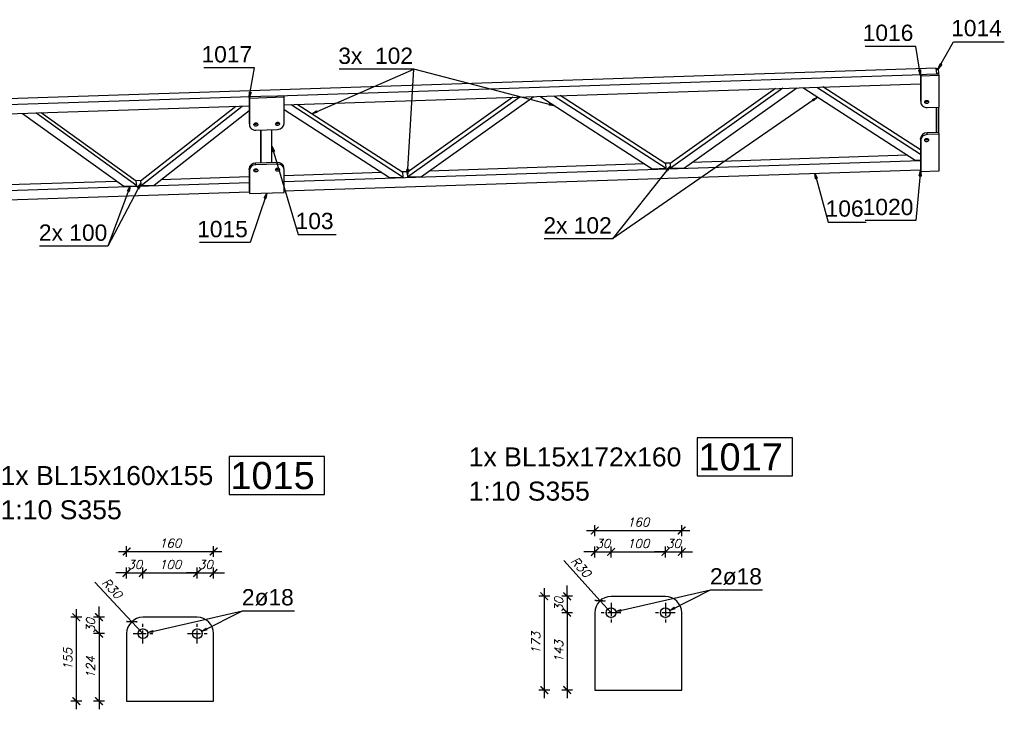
# Model space of a CAD drawing. Header units: millimetres. Extents: x 1814 to 94182, y 11562 to 49454.
# Tile 315 of 656: x 24313 to 24766, y 20532 to 20849. Entities that reach past the tile are written whole.
import ezdxf

# ---------------------------------------------------------------- set-up
doc = ezdxf.new("R2010")
doc.units = ezdxf.units.MM
doc.linetypes.add('ACAD_ISO04W100', pattern=[30, 24, -3, 0, -3])
doc.layers.add('wymiar', color=135, linetype='Continuous', lineweight=9)
doc.styles.add('ARIAL', font='arial.ttf')
doc.styles.add('WYMIARY', font='simplex.shx', dxfattribs={"oblique": 15})
doc.dimstyles.new('1--10', dxfattribs={"dimscale": 25, "dimtxt": 0.16, "dimasz": 0.2, "dimexe": 0.1, "dimexo": 0.1, "dimgap": 0.075, "dimtad": 1, "dimdec": 0, "dimlfac": 4, "dimrnd": 0.01, "dimzin": 9, "dimtxsty": 'WYMIARY', "dimblk": 'ARCHTICK', "dimcen": 0.2, "dimdle": 0.15, "dimadec": 1, "dimazin": 1, "dimtfac": 1, "dimtdec": 0, "dimtix": 1, "dimtmove": 2, "dimatfit": 3, "dimldrblk": 'ARCHTICK', "dimfxl": 0, "dimarcsym": 0})

# ---------------------------------------------------------------- blocks, each defined once
blk = doc.blocks.new('_ARCHTICK')
at = {"color": 0, "linetype": 'ByBlock', "lineweight": -2}
blk.add_solid([(0.398, 0.309), (0.309, 0.398), (-0.309, -0.398), (-0.398, -0.309)], dxfattribs=at)
blk = doc.blocks.new('*D2458')
at = {"layer": 'Defpoints', "color": 0}
for p in [(24369.26, 20594.64), (24369.26, 20566.69), (24361.76, 20551.17)]:
    blk.add_point(p, dxfattribs=at)
at = {"layer": 'wymiar', "color": 0, "lineweight": -2}
for p, q in [((24361.76, 20594.64), (24356.76, 20594.64)), ((24361.76, 20592.14), (24361.76, 20597.14)), ((24361.76, 20594.64), (24369.26, 20594.64)), ((24369.26, 20592.14), (24369.26, 20597.14)), ((24369.26, 20594.64), (24374.26, 20594.64))]:
    blk.add_line(p, q, dxfattribs=at)
at = {"layer": 'wymiar', "color": 0, "lineweight": -2, "xscale": 5, "yscale": 5, "zscale": 5}
blk.add_blockref('_ARCHTICK', (24361.76, 20594.64), dxfattribs=at)
at = {"layer": 'wymiar', "color": 0, "lineweight": -2, "xscale": 5, "yscale": 5, "zscale": 5, "rotation": 180}
blk.add_blockref('_ARCHTICK', (24369.26, 20594.64), dxfattribs=at)
at = {"layer": 'wymiar', "color": 0, "insert": (24365.51, 20598.51), "char_height": 4, "attachment_point": 5, "style": 'WYMIARY'}
blk.add_mtext('30', dxfattribs=at)
blk = doc.blocks.new('*D2459')
at = {"layer": 'Defpoints', "color": 0}
for p in [(24394.26, 20594.64), (24369.26, 20566.69), (24394.26, 20566.69)]:
    blk.add_point(p, dxfattribs=at)
at = {"layer": 'wymiar', "color": 0, "lineweight": -2}
for p, q in [((24365.51, 20594.64), (24398.01, 20594.64)), ((24369.26, 20592.14), (24369.26, 20597.14)), ((24394.26, 20592.14), (24394.26, 20597.14))]:
    blk.add_line(p, q, dxfattribs=at)
at = {"layer": 'wymiar', "color": 0, "lineweight": -2, "xscale": 5, "yscale": 5, "zscale": 5, "rotation": 180}
blk.add_blockref('_ARCHTICK', (24369.26, 20594.64), dxfattribs=at)
at = {"layer": 'wymiar', "color": 0, "lineweight": -2, "xscale": 5, "yscale": 5, "zscale": 5}
blk.add_blockref('_ARCHTICK', (24394.26, 20594.64), dxfattribs=at)
at = {"layer": 'wymiar', "color": 0, "insert": (24381.76, 20598.51), "char_height": 4, "attachment_point": 5, "style": 'WYMIARY'}
blk.add_mtext('100', dxfattribs=at)
blk = doc.blocks.new('*D2447')
at = {"layer": 'Defpoints', "color": 0}
for p in [(24401.76, 20594.64), (24394.26, 20566.69), (24401.76, 20551.17)]:
    blk.add_point(p, dxfattribs=at)
at = {"layer": 'wymiar', "color": 0, "lineweight": -2}
for p, q in [((24394.26, 20594.64), (24389.26, 20594.64)), ((24394.26, 20592.14), (24394.26, 20597.14)), ((24394.26, 20594.64), (24401.76, 20594.64)), ((24401.76, 20592.14), (24401.76, 20597.14)), ((24401.76, 20594.64), (24406.76, 20594.64))]:
    blk.add_line(p, q, dxfattribs=at)
at = {"layer": 'wymiar', "color": 0, "lineweight": -2, "xscale": 5, "yscale": 5, "zscale": 5}
blk.add_blockref('_ARCHTICK', (24394.26, 20594.64), dxfattribs=at)
at = {"layer": 'wymiar', "color": 0, "lineweight": -2, "xscale": 5, "yscale": 5, "zscale": 5, "rotation": 180}
blk.add_blockref('_ARCHTICK', (24401.76, 20594.64), dxfattribs=at)
at = {"layer": 'wymiar', "color": 0, "insert": (24398.01, 20598.51), "char_height": 4, "attachment_point": 5, "style": 'WYMIARY'}
blk.add_mtext('30', dxfattribs=at)
blk = doc.blocks.new('*D2448')
at = {"layer": 'Defpoints', "color": 0}
for p in [(24381.76, 20574.24), (24349.07, 20566.69), (24369.26, 20566.69)]:
    blk.add_point(p, dxfattribs=at)
at = {"layer": 'wymiar', "color": 0, "lineweight": -2}
for p, q in [((24349.07, 20574.24), (24349.07, 20579.24)), ((24351.57, 20574.24), (24346.57, 20574.24)), ((24349.07, 20574.24), (24349.07, 20566.69)), ((24351.57, 20566.69), (24346.57, 20566.69)), ((24349.07, 20566.69), (24349.07, 20561.69))]:
    blk.add_line(p, q, dxfattribs=at)
at = {"layer": 'wymiar', "color": 0, "lineweight": -2, "xscale": 5, "yscale": 5, "zscale": 5}
for p, rotation in [((24349.07, 20574.24), 270), ((24349.07, 20566.69), 90)]:
    blk.add_blockref('_ARCHTICK', p, dxfattribs=dict(at, rotation=rotation))
at = {"layer": 'wymiar', "color": 0, "insert": (24345.19, 20570.47), "char_height": 4, "attachment_point": 5, "rotation": 90, "style": 'WYMIARY'}
blk.add_mtext('30', dxfattribs=at)
blk = doc.blocks.new('*D2449')
at = {"layer": 'Defpoints', "color": 0}
for p in [(24369.26, 20566.69), (24349.07, 20535.61), (24381.76, 20535.61)]:
    blk.add_point(p, dxfattribs=at)
at = {"layer": 'wymiar', "color": 0, "lineweight": -2}
for p, q in [((24351.57, 20566.69), (24346.57, 20566.69)), ((24349.07, 20570.44), (24349.07, 20531.86)), ((24351.57, 20535.61), (24346.57, 20535.61))]:
    blk.add_line(p, q, dxfattribs=at)
at = {"layer": 'wymiar', "color": 0, "lineweight": -2, "xscale": 5, "yscale": 5, "zscale": 5}
for p, rotation in [((24349.07, 20566.69), 90), ((24349.07, 20535.61), 270)]:
    blk.add_blockref('_ARCHTICK', p, dxfattribs=dict(at, rotation=rotation))
at = {"layer": 'wymiar', "color": 0, "insert": (24345.19, 20551.15), "char_height": 4, "attachment_point": 5, "rotation": 90, "style": 'WYMIARY'}
blk.add_mtext('124', dxfattribs=at)
blk = doc.blocks.new('*D2450')
at = {"layer": 'Defpoints', "color": 0}
for p in [(24401.76, 20604.49), (24361.76, 20551.17), (24401.76, 20551.17)]:
    blk.add_point(p, dxfattribs=at)
at = {"layer": 'wymiar', "color": 0, "lineweight": -2}
for p, q in [((24361.76, 20601.99), (24361.76, 20606.99)), ((24401.76, 20601.99), (24401.76, 20606.99)), ((24358.01, 20604.49), (24405.51, 20604.49))]:
    blk.add_line(p, q, dxfattribs=at)
at = {"layer": 'wymiar', "color": 0, "lineweight": -2, "xscale": 5, "yscale": 5, "zscale": 5, "rotation": 180}
blk.add_blockref('_ARCHTICK', (24361.76, 20604.49), dxfattribs=at)
at = {"layer": 'wymiar', "color": 0, "lineweight": -2, "xscale": 5, "yscale": 5, "zscale": 5}
blk.add_blockref('_ARCHTICK', (24401.76, 20604.49), dxfattribs=at)
at = {"layer": 'wymiar', "color": 0, "insert": (24381.76, 20608.37), "char_height": 4, "attachment_point": 5, "style": 'WYMIARY'}
blk.add_mtext('160', dxfattribs=at)
blk = doc.blocks.new('*D2427')
at = {"layer": 'Defpoints', "color": 0}
for p in [(24381.76, 20574.24), (24338.58, 20535.61), (24381.76, 20535.61)]:
    blk.add_point(p, dxfattribs=at)
at = {"layer": 'wymiar', "color": 0, "lineweight": -2}
for p, q in [((24338.58, 20577.99), (24338.58, 20531.86)), ((24341.08, 20574.24), (24336.08, 20574.24)), ((24341.08, 20535.61), (24336.08, 20535.61))]:
    blk.add_line(p, q, dxfattribs=at)
at = {"layer": 'wymiar', "color": 0, "lineweight": -2, "xscale": 5, "yscale": 5, "zscale": 5}
for p, rotation in [((24338.58, 20574.24), 90), ((24338.58, 20535.61), 270)]:
    blk.add_blockref('_ARCHTICK', p, dxfattribs=dict(at, rotation=rotation))
at = {"layer": 'wymiar', "color": 0, "insert": (24334.7, 20554.92), "char_height": 4, "attachment_point": 5, "rotation": 90, "style": 'WYMIARY'}
blk.add_mtext('155', dxfattribs=at)
blk = doc.blocks.new('*D2420')
at = {"layer": 'Defpoints', "color": 0}
for p in [(24584.62, 20604.29), (24584.62, 20576.35), (24577.12, 20560.82)]:
    blk.add_point(p, dxfattribs=at)
at = {"layer": 'wymiar', "color": 0, "lineweight": -2}
for p, q in [((24577.12, 20601.79), (24577.12, 20606.79)), ((24584.62, 20601.79), (24584.62, 20606.79)), ((24577.12, 20604.29), (24572.12, 20604.29)), ((24577.12, 20604.29), (24584.62, 20604.29)), ((24584.62, 20604.29), (24589.62, 20604.29))]:
    blk.add_line(p, q, dxfattribs=at)
at = {"layer": 'wymiar', "color": 0, "lineweight": -2, "xscale": 5, "yscale": 5, "zscale": 5}
blk.add_blockref('_ARCHTICK', (24577.12, 20604.29), dxfattribs=at)
at = {"layer": 'wymiar', "color": 0, "lineweight": -2, "xscale": 5, "yscale": 5, "zscale": 5, "rotation": 180}
blk.add_blockref('_ARCHTICK', (24584.62, 20604.29), dxfattribs=at)
at = {"layer": 'wymiar', "color": 0, "insert": (24580.87, 20608.16), "char_height": 4, "attachment_point": 5, "style": 'WYMIARY'}
blk.add_mtext('30', dxfattribs=at)
blk = doc.blocks.new('*D2421')
at = {"layer": 'Defpoints', "color": 0}
for p in [(24609.62, 20604.29), (24584.62, 20576.35), (24609.62, 20576.35)]:
    blk.add_point(p, dxfattribs=at)
at = {"layer": 'wymiar', "color": 0, "lineweight": -2}
for p, q in [((24584.62, 20601.79), (24584.62, 20606.79)), ((24609.62, 20601.79), (24609.62, 20606.79)), ((24580.87, 20604.29), (24613.37, 20604.29))]:
    blk.add_line(p, q, dxfattribs=at)
at = {"layer": 'wymiar', "color": 0, "lineweight": -2, "xscale": 5, "yscale": 5, "zscale": 5, "rotation": 180}
blk.add_blockref('_ARCHTICK', (24584.62, 20604.29), dxfattribs=at)
at = {"layer": 'wymiar', "color": 0, "lineweight": -2, "xscale": 5, "yscale": 5, "zscale": 5}
blk.add_blockref('_ARCHTICK', (24609.62, 20604.29), dxfattribs=at)
at = {"layer": 'wymiar', "color": 0, "insert": (24597.12, 20608.16), "char_height": 4, "attachment_point": 5, "style": 'WYMIARY'}
blk.add_mtext('100', dxfattribs=at)
blk = doc.blocks.new('*D2422')
at = {"layer": 'Defpoints', "color": 0}
for p in [(24617.12, 20604.29), (24609.62, 20576.35), (24617.12, 20560.82)]:
    blk.add_point(p, dxfattribs=at)
at = {"layer": 'wymiar', "color": 0, "lineweight": -2}
for p, q in [((24609.62, 20601.79), (24609.62, 20606.79)), ((24617.12, 20601.79), (24617.12, 20606.79)), ((24609.62, 20604.29), (24604.62, 20604.29)), ((24609.62, 20604.29), (24617.12, 20604.29)), ((24617.12, 20604.29), (24622.12, 20604.29))]:
    blk.add_line(p, q, dxfattribs=at)
at = {"layer": 'wymiar', "color": 0, "lineweight": -2, "xscale": 5, "yscale": 5, "zscale": 5}
blk.add_blockref('_ARCHTICK', (24609.62, 20604.29), dxfattribs=at)
at = {"layer": 'wymiar', "color": 0, "lineweight": -2, "xscale": 5, "yscale": 5, "zscale": 5, "rotation": 180}
blk.add_blockref('_ARCHTICK', (24617.12, 20604.29), dxfattribs=at)
at = {"layer": 'wymiar', "color": 0, "insert": (24613.37, 20608.16), "char_height": 4, "attachment_point": 5, "style": 'WYMIARY'}
blk.add_mtext('30', dxfattribs=at)
blk = doc.blocks.new('*D2423')
at = {"layer": 'Defpoints', "color": 0}
for p in [(24597.12, 20583.89), (24564.43, 20576.35), (24584.62, 20576.35)]:
    blk.add_point(p, dxfattribs=at)
at = {"layer": 'wymiar', "color": 0, "lineweight": -2}
for p, q in [((24564.43, 20583.89), (24564.43, 20588.89)), ((24566.93, 20583.89), (24561.93, 20583.89)), ((24564.43, 20583.89), (24564.43, 20576.35)), ((24566.93, 20576.35), (24561.93, 20576.35)), ((24564.43, 20576.35), (24564.43, 20571.35))]:
    blk.add_line(p, q, dxfattribs=at)
at = {"layer": 'wymiar', "color": 0, "lineweight": -2, "xscale": 5, "yscale": 5, "zscale": 5}
for p, rotation in [((24564.43, 20583.89), 270), ((24564.43, 20576.35), 90)]:
    blk.add_blockref('_ARCHTICK', p, dxfattribs=dict(at, rotation=rotation))
at = {"layer": 'wymiar', "color": 0, "insert": (24560.55, 20580.12), "char_height": 4, "attachment_point": 5, "rotation": 90, "style": 'WYMIARY'}
blk.add_mtext('30', dxfattribs=at)
blk = doc.blocks.new('*D2424')
at = {"layer": 'Defpoints', "color": 0}
for p in [(24584.62, 20576.35), (24564.43, 20540.7), (24597.12, 20540.7)]:
    blk.add_point(p, dxfattribs=at)
at = {"layer": 'wymiar', "color": 0, "lineweight": -2}
for p, q in [((24564.43, 20580.1), (24564.43, 20536.95)), ((24566.93, 20576.35), (24561.93, 20576.35)), ((24566.93, 20540.7), (24561.93, 20540.7))]:
    blk.add_line(p, q, dxfattribs=at)
at = {"layer": 'wymiar', "color": 0, "lineweight": -2, "xscale": 5, "yscale": 5, "zscale": 5}
for p, rotation in [((24564.43, 20576.35), 90), ((24564.43, 20540.7), 270)]:
    blk.add_blockref('_ARCHTICK', p, dxfattribs=dict(at, rotation=rotation))
at = {"layer": 'wymiar', "color": 0, "insert": (24560.55, 20558.52), "char_height": 4, "attachment_point": 5, "rotation": 90, "style": 'WYMIARY'}
blk.add_mtext('143', dxfattribs=at)
blk = doc.blocks.new('*D2425')
at = {"layer": 'Defpoints', "color": 0}
for p in [(24617.12, 20614.15), (24577.12, 20560.82), (24617.12, 20560.82)]:
    blk.add_point(p, dxfattribs=at)
at = {"layer": 'wymiar', "color": 0, "lineweight": -2}
for p, q in [((24577.12, 20611.65), (24577.12, 20616.65)), ((24617.12, 20611.65), (24617.12, 20616.65)), ((24573.37, 20614.15), (24620.87, 20614.15))]:
    blk.add_line(p, q, dxfattribs=at)
at = {"layer": 'wymiar', "color": 0, "lineweight": -2, "xscale": 5, "yscale": 5, "zscale": 5, "rotation": 180}
blk.add_blockref('_ARCHTICK', (24577.12, 20614.15), dxfattribs=at)
at = {"layer": 'wymiar', "color": 0, "lineweight": -2, "xscale": 5, "yscale": 5, "zscale": 5}
blk.add_blockref('_ARCHTICK', (24617.12, 20614.15), dxfattribs=at)
at = {"layer": 'wymiar', "color": 0, "insert": (24597.12, 20618.02), "char_height": 4, "attachment_point": 5, "style": 'WYMIARY'}
blk.add_mtext('160', dxfattribs=at)
blk = doc.blocks.new('*D2426')
at = {"layer": 'Defpoints', "color": 0}
for p in [(24597.12, 20583.89), (24553.93, 20540.7), (24597.12, 20540.7)]:
    blk.add_point(p, dxfattribs=at)
at = {"layer": 'wymiar', "color": 0, "lineweight": -2}
for p, q in [((24553.93, 20587.64), (24553.93, 20536.95)), ((24556.43, 20583.89), (24551.43, 20583.89)), ((24556.43, 20540.7), (24551.43, 20540.7))]:
    blk.add_line(p, q, dxfattribs=at)
at = {"layer": 'wymiar', "color": 0, "lineweight": -2, "xscale": 5, "yscale": 5, "zscale": 5}
for p, rotation in [((24553.93, 20583.89), 90), ((24553.93, 20540.7), 270)]:
    blk.add_blockref('_ARCHTICK', p, dxfattribs=dict(at, rotation=rotation))
at = {"layer": 'wymiar', "color": 0, "insert": (24550.06, 20562.3), "char_height": 4, "attachment_point": 5, "rotation": 90, "style": 'WYMIARY'}
blk.add_mtext('173', dxfattribs=at)
blk = doc.blocks.new('*D2444')
at = {"layer": 'Defpoints', "color": 0}
for p in [(24364.13, 20572.21), (24369.26, 20566.74)]:
    blk.add_point(p, dxfattribs=at)
at = {"layer": 'wymiar', "color": 0, "lineweight": -2}
for p in [(24347.12, 20590.4), (24369.26, 20566.74)]:
    blk.add_line(p, (24364.13, 20572.21), dxfattribs=at)
at = {"layer": 'wymiar', "color": 0, "lineweight": -2, "xscale": 5, "yscale": 5, "zscale": 5, "rotation": 313.1004057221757}
blk.add_blockref('_ARCHTICK', (24364.13, 20572.21), dxfattribs=at)
at = {"layer": 'wymiar', "color": 0, "insert": (24355.04, 20587.6), "char_height": 4, "attachment_point": 5, "rotation": 313.1004, "style": 'WYMIARY'}
blk.add_mtext('R30', dxfattribs=at)
blk = doc.blocks.new('*D2445')
at = {"layer": 'Defpoints', "color": 0}
for p in [(24579.59, 20581.86), (24584.62, 20576.3)]:
    blk.add_point(p, dxfattribs=at)
at = {"layer": 'wymiar', "color": 0, "lineweight": -2}
for p in [(24562.88, 20600.33), (24584.62, 20576.3)]:
    blk.add_line(p, (24579.59, 20581.86), dxfattribs=at)
at = {"layer": 'wymiar', "color": 0, "lineweight": -2, "xscale": 5, "yscale": 5, "zscale": 5, "rotation": 312.1262226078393}
blk.add_blockref('_ARCHTICK', (24579.59, 20581.86), dxfattribs=at)
at = {"layer": 'wymiar', "color": 0, "insert": (24570.76, 20597.41), "char_height": 4, "attachment_point": 5, "rotation": 312.1262, "style": 'WYMIARY'}
blk.add_mtext('R30', dxfattribs=at)

msp = doc.modelspace()

# ---------------------------------------------------------------- linework, layer by layer
at = {"color": 0, "linetype": 'ByBlock', "lineweight": -2}
for p, q in [((24735.195, 20826.719), (24736.059, 20829.102)), ((24736.785, 20828.692), (24736.059, 20829.102)), ((24727.064, 20826.272), (24726.241, 20826.137)), ((24727.059, 20823.738), (24726.241, 20826.137)), ((24727.064, 20826.272), (24727.059, 20823.738)), ((24736.785, 20828.692), (24735.195, 20826.719)), ((24418.177, 20813.529), (24418.214, 20816.063)), ((24419.034, 20815.914), (24418.177, 20813.529)), ((24419.034, 20815.914), (24418.214, 20816.063)), ((24556.338, 20810.766), (24556.129, 20809.96)), ((24556.338, 20810.766), (24558.653, 20809.736)), ((24677.318, 20812.653), (24679.611, 20813.733)), ((24677.318, 20812.653), (24677.792, 20811.968)), ((24679.611, 20813.733), (24677.792, 20811.968)), ((24446.943, 20806.044), (24449.069, 20807.423)), ((24449.401, 20806.659), (24446.943, 20806.044)), ((24449.401, 20806.659), (24449.069, 20807.423)), ((24558.653, 20809.736), (24556.129, 20809.96)), ((24428.918, 20788.667), (24428.609, 20791.182)), ((24428.609, 20791.182), (24429.717, 20788.903)), ((24428.918, 20788.667), (24429.717, 20788.903)), ((24490.939, 20777.936), (24490.678, 20780.457)), ((24491.509, 20780.405), (24490.678, 20780.457)), ((24491.509, 20780.405), (24490.939, 20777.936)), ((24610.014, 20780.236), (24611.896, 20781.933)), ((24610.014, 20780.236), (24610.667, 20779.717)), ((24611.896, 20781.933), (24610.667, 20779.717)), ((24726.406, 20777.431), (24727.059, 20779.88)), ((24727.059, 20779.88), (24727.236, 20777.351)), ((24678.698, 20776.142), (24678.453, 20778.665)), ((24678.453, 20778.665), (24679.503, 20776.358)), ((24678.698, 20776.142), (24679.503, 20776.358)), ((24726.406, 20777.431), (24727.236, 20777.351)), ((24362.173, 20770.582), (24363.432, 20772.781)), ((24362.173, 20770.582), (24362.954, 20770.292)), ((24363.432, 20772.781), (24362.954, 20770.292)), ((24366.794, 20771.967), (24368.324, 20773.988)), ((24366.794, 20771.967), (24367.532, 20771.58)), ((24368.324, 20773.988), (24367.532, 20771.58)), ((24425.027, 20767.302), (24426.208, 20769.544)), ((24425.027, 20767.302), (24425.818, 20767.04)), ((24426.208, 20769.544), (24425.818, 20767.04)), ((24586.812, 20576.847, 6611.851), (24589.156, 20577.811, 6611.851)), ((24589.342, 20576.998, 6611.851), (24586.812, 20576.847, 6611.851)), ((24589.342, 20576.998, 6611.851), (24589.156, 20577.811, 6611.851)), ((24611.628, 20577.357, 6611.851), (24613.674, 20578.853, 6611.851)), ((24614.049, 20578.108, 6611.851), (24611.628, 20577.357, 6611.851)), ((24614.049, 20578.108, 6611.851), (24613.674, 20578.853, 6611.851)), ((24371.454, 20567.197, 53667.901), (24373.797, 20568.162, 53667.901)), ((24373.983, 20567.35, 53667.901), (24371.454, 20567.197, 53667.901)), ((24373.983, 20567.35, 53667.901), (24373.797, 20568.162, 53667.901)), ((24396.269, 20567.708, 53667.901), (24398.313, 20569.206, 53667.901)), ((24398.688, 20568.462, 53667.901), (24396.269, 20567.708, 53667.901)), ((24398.688, 20568.462, 53667.901), (24398.313, 20569.206, 53667.901))]:
    msp.add_line(p, q, dxfattribs=at)
at = {"color": 145, "linetype": 'Continuous', "ltscale": 0.25}
for p, q in [((24734.179, 20826.978), (23976.699, 20801.942)), ((24727.689, 20824.151), (24729.756, 20824.219)), ((24729.756, 20824.219), (24734.496, 20824.376)), ((24734.496, 20824.376), (24734.179, 20826.978)), ((24735.191, 20826.709), (24734.216, 20826.677)), ((24734.227, 20826.587), (24735.225, 20826.62)), ((24734.448, 20824.766), (24735.446, 20824.799)), ((24734.496, 20824.376), (24735.495, 20824.409)), ((24735.446, 20824.799), (24735.225, 20826.62)), ((24735.589, 20823.628), (24735.495, 20824.409)), ((24431.104, 20814.348), (24727.689, 20824.151)), ((24434.192, 20810.184), (24727.012, 20819.862)), ((24727.106, 20823.348), (24727.012, 20824.128)), ((24727.012, 20824.128), (24727.012, 20812.187)), ((24735.589, 20823.628), (24727.106, 20823.348)), ((24727.106, 20823.348), (24727.106, 20811.407)), ((24735.589, 20809.127), (24735.589, 20823.628)), ((24660.338, 20817.658), (24611.757, 20783.078)), ((24663.67, 20817.768), (24612.01, 20780.997)), ((24618.43, 20781.209), (24670.091, 20817.981)), ((24672.89, 20818.073), (24724.55, 20784.716)), ((24679.31, 20818.285), (24727.012, 20787.485)), ((24727.012, 20789.403), (24682.137, 20818.379)), ((23984.5, 20799.588), (24423.493, 20814.097)), ((24418.224, 20813.139), (24418.129, 20813.919)), ((24418.129, 20813.919), (24418.129, 20801.769)), ((24434.192, 20813.666), (24418.224, 20813.139)), ((24418.224, 20813.139), (24418.224, 20800.988)), ((24423.493, 20814.097), (24431.104, 20814.348)), ((24434.192, 20813.666), (24434.097, 20814.447)), ((24434.192, 20801.516), (24434.192, 20813.666)), ((24539.381, 20813.66), (24490.799, 20779.081)), ((24491.053, 20776.999), (24542.713, 20813.771)), ((24497.473, 20777.211), (24549.134, 20813.983)), ((24551.933, 20814.075), (24603.593, 20780.719)), ((24558.353, 20814.287), (24610.014, 20780.931)), ((24609.761, 20783.012), (24561.179, 20814.381)), ((24727.012, 20812.187), (24727.106, 20811.407)), ((23987.059, 20795.406), (24418.129, 20809.653)), ((24313.905, 20806.208), (24360.414, 20772.681)), ((24366.45, 20772.881), (24319.941, 20806.408)), ((24366.197, 20774.962), (24322.46, 20806.491)), ((24411.935, 20809.448), (24368.198, 20775.029)), ((24368.451, 20772.947), (24414.96, 20809.548)), ((24374.486, 20773.146), (24418.129, 20807.492)), ((24434.192, 20808), (24482.636, 20776.721)), ((24437.396, 20810.29), (24489.056, 20776.933)), ((24488.803, 20779.015), (24440.222, 20810.383)), ((24730.1, 20808.946), (24735.589, 20809.127)), ((24734.179, 20809.081), (24734.179, 20797.418)), ((24734.496, 20797.429), (24734.496, 20809.091)), ((24735.494, 20797.462), (24735.494, 20809.124)), ((24418.129, 20801.769), (24418.224, 20800.988)), ((24421.218, 20798.527), (24431.198, 20798.857)), ((24423.303, 20798.596), (24423.303, 20783.418)), ((24423.619, 20783.429), (24423.619, 20798.606)), ((24428.609, 20783.594), (24428.609, 20798.771)), ((24735.494, 20797.462), (24730.006, 20797.28)), ((24730.1, 20796.5), (24730.006, 20797.28)), ((24735.589, 20796.681), (24735.495, 20797.462)), ((24727.106, 20793.841), (24727.012, 20794.622)), ((24727.012, 20794.622), (24727.012, 20780.27)), ((24727.106, 20793.841), (24727.106, 20779.489)), ((24735.589, 20796.681), (24730.1, 20796.5)), ((24735.589, 20779.77), (24735.589, 20796.681)), ((24431.103, 20783.676), (24421.124, 20783.346)), ((24431.198, 20782.895), (24431.103, 20783.676)), ((24434.192, 20774.858), (24727.012, 20784.536)), ((24721.086, 20786.953), (24621.894, 20783.675)), ((24724.55, 20784.716), (24727.012, 20784.798)), ((24418.224, 20779.907), (24418.129, 20780.687)), ((24418.129, 20780.687), (24418.129, 20770.061)), ((24418.224, 20779.907), (24418.224, 20769.28)), ((24421.218, 20782.566), (24421.123, 20783.346)), ((24431.198, 20782.895), (24421.218, 20782.566)), ((24434.192, 20780.435), (24434.097, 20781.215)), ((24434.192, 20769.808), (24434.192, 20780.435)), ((24434.192, 20770.592), (24727.012, 20780.27)), ((24479.172, 20778.958), (24434.192, 20777.471)), ((24491.184, 20779.355), (24488.418, 20779.263)), ((24489.031, 20777.141), (24488.803, 20779.015)), ((24490.799, 20779.081), (24490.825, 20778.872)), ((24490.825, 20778.872), (24491.053, 20776.999)), ((24600.129, 20782.955), (24500.937, 20779.677)), ((24603.593, 20780.719), (24610.014, 20780.931)), ((24612.142, 20783.352), (24609.376, 20783.261)), ((24609.988, 20781.139), (24609.761, 20783.012)), ((24610.014, 20780.931), (24609.988, 20781.139)), ((24611.757, 20783.078), (24611.782, 20782.87)), ((24611.782, 20782.87), (24612.01, 20780.997)), ((24612.01, 20780.997), (24618.43, 20781.209)), ((24727.012, 20780.27), (24727.106, 20779.489)), ((24727.106, 20779.489), (24735.589, 20779.77)), ((24357.296, 20774.929), (24267.825, 20771.972)), ((24368.544, 20775.301), (24365.851, 20775.212)), ((24366.45, 20772.881), (24366.197, 20774.962)), ((24368.198, 20775.029), (24368.451, 20772.947)), ((24418.129, 20776.94), (24377.605, 20775.601)), ((24482.636, 20776.721), (24489.056, 20776.933)), ((24489.056, 20776.933), (24489.031, 20777.141)), ((24491.053, 20776.999), (24497.473, 20777.211)), ((23987.059, 20760.08), (24418.129, 20774.327)), ((23987.059, 20755.814), (24418.129, 20770.061)), ((24360.414, 20772.681), (24366.45, 20772.881)), ((24368.451, 20772.947), (24374.486, 20773.146)), ((24418.129, 20770.061), (24418.224, 20769.28)), ((24418.224, 20769.28), (24434.192, 20769.808)), ((24609.619, 20583.801), (24584.62, 20583.801)), ((24577.12, 20576.301), (24577.12, 20540.701)), ((24617.119, 20540.701), (24617.119, 20576.301)), ((24394.259, 20574.239), (24369.259, 20574.239)), ((24361.759, 20566.739), (24361.759, 20535.605)), ((24401.759, 20535.605), (24401.759, 20566.739)), ((24577.12, 20540.701), (24617.119, 20540.701)), ((24361.759, 20535.605), (24401.759, 20535.605))]:
    msp.add_line(p, q, dxfattribs=at)
at = {"color": 7}
for p, q in [((24490.939, 20777.936), (24493.954, 20826.505)), ((24558.653, 20809.736), (24493.954, 20826.505)), ((24679.611, 20813.733), (24585.255, 20748.416)), ((24363.432, 20772.781), (24353.161, 20745.073)), ((24586.812, 20576.847), (24630.451, 20586.827)), ((24371.454, 20567.197), (24415.093, 20577.211))]:
    msp.add_line(p, q, dxfattribs=at)
at = {"color": 10, "linetype": 'ACAD_ISO04W100', "ltscale": 0.25}
for p, q in [((24584.618, 20580.845), (24584.618, 20571.846)), ((24584.618, 20580.845), (24584.618, 20571.846)), ((24609.618, 20580.845), (24609.618, 20571.846)), ((24609.618, 20580.845), (24609.618, 20571.846)), ((24589.118, 20576.345), (24580.119, 20576.345)), ((24589.118, 20576.345), (24580.119, 20576.345)), ((24584.618, 20576.345), (24584.618, 20576.345)), ((24614.118, 20576.345), (24605.118, 20576.345)), ((24614.118, 20576.345), (24605.118, 20576.345)), ((24609.618, 20576.345), (24609.618, 20576.345)), ((24369.26, 20562.194), (24369.26, 20571.193)), ((24369.26, 20562.194), (24369.26, 20571.193)), ((24394.26, 20562.194), (24394.26, 20571.193)), ((24394.26, 20562.194), (24394.26, 20571.193)), ((24364.761, 20566.693), (24373.76, 20566.693)), ((24364.761, 20566.693), (24373.76, 20566.693)), ((24369.26, 20566.693), (24369.26, 20566.693)), ((24389.76, 20566.693), (24398.76, 20566.693)), ((24389.76, 20566.693), (24398.76, 20566.693)), ((24394.26, 20566.693), (24394.26, 20566.693))]:
    msp.add_line(p, q, dxfattribs=at)
at = {"color": 7}
for points in [[(24735.195, 20826.719), (24742.247, 20839.233), (24765.555, 20839.233)], [(24727.059, 20823.738), (24724.861, 20837.076), (24701.553, 20837.076)], [(24418.177, 20813.529), (24420.657, 20827.177), (24397.348, 20827.177)], [(24446.943, 20806.044), (24493.954, 20826.505), (24459.585, 20826.505)], [(24428.609, 20791.182), (24440.64, 20750.444), (24458.122, 20750.444)], [(24611.896, 20781.933), (24585.255, 20748.416), (24553.797, 20748.416)], [(24727.059, 20779.88), (24724.861, 20756.892), (24701.553, 20756.892)], [(24678.453, 20778.665), (24684.481, 20756.17), (24701.962, 20756.17)], [(24368.324, 20773.988), (24353.161, 20745.073), (24321.703, 20745.073)], [(24426.208, 20769.544), (24418.649, 20746.715), (24395.341, 20746.715)], [(24611.628, 20577.357), (24630.451, 20586.827), (24654.332, 20586.827)], [(24396.269, 20567.708), (24415.093, 20577.211), (24438.974, 20577.211)]]:
    msp.add_lwpolyline(points, dxfattribs=at)
at = {"color": 4}
for points in [[(24624.234, 20639.311), (24668.08, 20639.311), (24668.08, 20656.811), (24624.234, 20656.811), (24624.234, 20639.311)], [(24408.873, 20630.732), (24452.72, 20630.732), (24452.72, 20648.232), (24408.873, 20648.232), (24408.873, 20630.732)]]:
    msp.add_lwpolyline(points, dxfattribs=at)
at = {"color": 145, "linetype": 'Continuous', "ltscale": 0.25, "extrusion": (0.063254, -0.52042, 0.851565)}
for centre in [(27060.209, 15051.935, -9266.435), (26752.578, 15074.862, -9280.55), (26762.525, 15074.116, -9280.09), (27058.094, 15037.116, -9257.312), (26750.034, 15057.041, -9269.579), (26759.981, 15056.295, -9269.119)]:
    msp.add_circle(centre, 0.9, dxfattribs=at)
at = {"color": 145, "linetype": 'Continuous', "ltscale": 0.25, "extrusion": (-0.997997, -0.032985, 0.053973)}
for centre in [(-19979.83, 1371.35, -25371.156), (-19970.875, 1371.334, -25370.861)]:
    msp.add_circle(centre, 0.7, dxfattribs=at)
at = {"color": 145, "linetype": 'Continuous', "ltscale": 0.25}
for centre in [(24584.618, 20576.345), (24609.618, 20576.345), (24369.26, 20566.693), (24394.26, 20566.693)]:
    msp.add_circle(centre, 2.25, dxfattribs=at)
at = {"color": 145, "linetype": 'Continuous', "ltscale": 0.25, "extrusion": (-0.997997, -0.032985, 0.053973)}
for centre, start, end in [((-19997.544, 1371.43, -25372.627), 148.51838, 193.51838), ((-19995.716, 1371.438, -25372.788), 110.12993, 148.51838)]:
    msp.add_arc(centre, 0.75, start, end, dxfattribs=at)
at = {"color": 145, "linetype": 'Continuous', "ltscale": 0.25, "extrusion": (0.063254, -0.52042, 0.851565)}
for centre, start, end in [((27060.462, 15051.946, -9266.442), 174.09079, 264.09079), ((26762.526, 15074.129, -9280.098), 264.09079, 354.09079), ((26752.579, 15074.875, -9280.558), 174.09079, 264.09079), ((27058.343, 15037.767, -9257.713), 84.09079, 174.09079), ((27058.343, 15037.097, -9257.301), 84.09079, 174.09079), ((26759.983, 15056.977, -9269.54), 354.09079, 84.08124), ((26750.036, 15057.724, -9269.999), 84.09079, 174.09079), ((26750.036, 15057.054, -9269.587), 84.09079, 174.09079), ((26759.983, 15056.308, -9269.127), 354.09079, 84.09079)]:
    msp.add_arc(centre, 3, start, end, dxfattribs=at)
at = {"color": 145, "linetype": 'Continuous', "ltscale": 0.25, "extrusion": (-0.063254, 0.52042, -0.851565)}
for centre, start, end in [((-27060.209, 15052.605, 9266.848), 210.36797, 324.99425), ((-26752.578, 15075.532, 9280.962), 210.36793, 324.99422), ((-26762.525, 15074.785, 9280.503), 210.36798, 324.99421), ((-27058.094, 15037.785, 9257.724), 210.36797, 324.99425), ((-26750.034, 15057.711, 9269.991), 210.36793, 324.99421), ((-26759.981, 15056.964, 9269.531), 210.36798, 324.99421)]:
    msp.add_arc(centre, 0.9, start, end, dxfattribs=at)
at = {"color": 145, "linetype": 'Continuous', "ltscale": 0.25}
for centre, start, end in [((24584.62, 20576.301), 90, 180), ((24609.619, 20576.301), 0, 90), ((24369.259, 20566.739), 90, 180), ((24394.259, 20566.739), 0, 90)]:
    msp.add_arc(centre, 7.5, start, end, dxfattribs=at)

# ---------------------------------------------------------------- texts
at = {"color": 7, "style": 'ARIAL'}
for s, height, p in [('1016', 7.5, (24700.412, 20839.576)), ('1014', 7.5, (24741.106, 20841.733)), ('1017', 7.5, (24396.208, 20829.677)), ('3x  102', 7.5, (24459.145, 20829.005)), ('106', 7.5, (24683.34, 20758.67)), ('1020', 7.5, (24700.412, 20759.392)), ('1015', 7.5, (24394.2, 20749.215)), ('103', 7.5, (24439.5, 20752.944)), ('2x 102', 7.5, (24553.49, 20750.916)), ('2x 100', 7.5, (24321.396, 20747.573)), ('2ø18', 7.4998, (24630.144, 20589.327)), ('2ø18', 7.4998, (24414.786, 20579.711))]:
    msp.add_text(s, height=height, dxfattribs=at).set_placement(p)
at = {"color": 30, "style": 'ARIAL'}
for s, height, p in [('1x BL15x172x160 ', 8.74982, (24519.141, 20643.686)), ('1x BL15x160x155 ', 8.74982, (24303.781, 20635.107)), ('1:10 S355', 8.7498, (24519.141, 20627.936)), ('1:10 S355', 8.7498, (24303.781, 20619.357))]:
    msp.add_text(s, height=height, dxfattribs=at).set_placement(p)
at = {"color": 4, "style": 'ARIAL'}
for s, p in [('1017', (24624.832, 20641.811)), ('1015', (24409.472, 20633.232))]:
    msp.add_text(s, height=12.4997, dxfattribs=at).set_placement(p)

# ---------------------------------------------------------------- dimensions: what is measured, and where the dimension line sits
at = {"layer": 'wymiar'}
for base, p1, p2, picture, middle in [((24617.117, 20614.147), (24577.117, 20560.824), (24617.117, 20560.824), '*D2425', (24597.117, 20618.022)), ((24401.759, 20604.495), (24361.759, 20551.172), (24401.759, 20551.172), '*D2450', (24381.759, 20608.37)), ((24584.618, 20604.289), (24577.117, 20560.824), (24584.618, 20576.345), '*D2420', (24580.868, 20608.164)), ((24609.618, 20604.289), (24584.618, 20576.345), (24609.618, 20576.345), '*D2421', (24597.118, 20608.164)), ((24617.117, 20604.289), (24609.618, 20576.345), (24617.117, 20560.824), '*D2422', (24613.367, 20608.164)), ((24369.26, 20594.637), (24361.759, 20551.172), (24369.26, 20566.693), '*D2458', (24365.51, 20598.512)), ((24394.26, 20594.637), (24369.26, 20566.693), (24394.26, 20566.693), '*D2459', (24381.76, 20598.512)), ((24401.759, 20594.637), (24394.26, 20566.693), (24401.759, 20551.172), '*D2447', (24398.009, 20598.512))]:
    dim = msp.add_linear_dim(base=base, p1=p1, p2=p2, dimstyle='1--10', dxfattribs=at)
    dim.commit()
    dim.dimension.update_dxf_attribs({"geometry": picture, "text_midpoint": middle})
for center, mpoint, picture, middle in [((24584.62, 20576.301), (24579.589, 20581.863), '*D2445', (24570.757, 20597.406)), ((24369.259, 20566.739), (24364.135, 20572.215), '*D2444', (24355.04, 20587.605))]:
    dim = msp.add_radius_dim(center=center, mpoint=mpoint, dimstyle='1--10', dxfattribs=at)
    dim.commit()
    dim.dimension.update_dxf_attribs({"geometry": picture, "text_midpoint": middle})
for base, p1, p2, picture, middle in [((24564.427, 20576.345), (24597.117, 20583.891), (24584.618, 20576.345), '*D2423', (24560.552, 20580.118)), ((24553.935, 20540.701), (24597.117, 20583.891), (24597.119, 20540.701), '*D2426', (24550.06, 20562.296)), ((24564.427, 20540.701), (24584.618, 20576.345), (24597.119, 20540.701), '*D2424', (24560.552, 20558.523)), ((24338.577, 20535.605), (24381.759, 20574.239), (24381.759, 20535.605), '*D2427', (24334.702, 20554.922)), ((24349.069, 20566.693), (24381.759, 20574.239), (24369.26, 20566.693), '*D2448', (24345.194, 20570.466)), ((24349.069, 20535.605), (24369.26, 20566.693), (24381.759, 20535.605), '*D2449', (24345.194, 20551.149))]:
    dim = msp.add_linear_dim(base=base, p1=p1, p2=p2, angle=90, dimstyle='1--10', dxfattribs=at)
    dim.commit()
    dim.dimension.update_dxf_attribs({"geometry": picture, "text_midpoint": middle})

doc.saveas('drawing.dxf')
